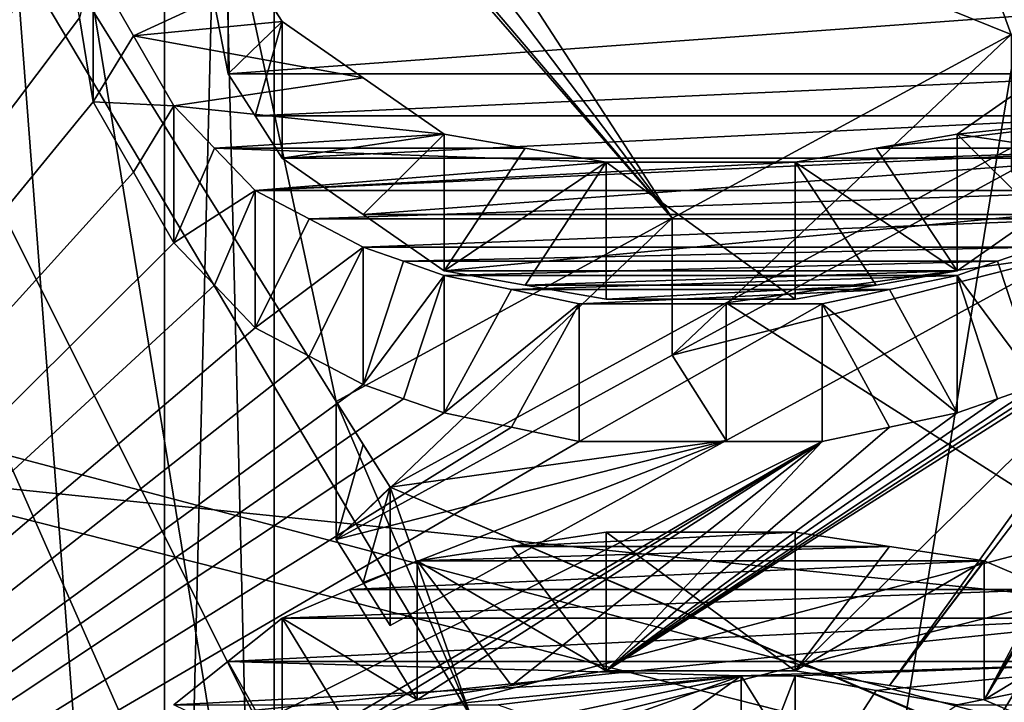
# Model space of a CAD drawing. Header units: millimetres. Extents: x -122 to 122, y -98 to 94.
# Tile 449 of 533: x 67.32 to 71.2, y 4.78 to 7.47. Entities that reach past the tile are written whole.
import ezdxf

# ---------------------------------------------------------------- set-up
doc = ezdxf.new("R2010")
doc.units = ezdxf.units.MM
doc.header["$LTSCALE"] = 26.699852
for name, color, linetype in [('1004', 7, 'CONTINUOUS'), ('1006', 7, 'CONTINUOUS'), ('1026', 7, 'CONTINUOUS'), ('1029', 7, 'CONTINUOUS'), ('1044', 7, 'CONTINUOUS'), ('1045', 7, 'CONTINUOUS'), ('1133', 7, 'CONTINUOUS'), ('1150', 7, 'CONTINUOUS'), ('1458', 7, 'CONTINUOUS'), ('1654', 7, 'CONTINUOUS'), ('1655', 7, 'CONTINUOUS'), ('1657', 7, 'CONTINUOUS'), ('1736', 7, 'CONTINUOUS'), ('1737', 7, 'CONTINUOUS'), ('4178', 7, 'CONTINUOUS'), ('4195', 7, 'CONTINUOUS'), ('4409', 7, 'CONTINUOUS'), ('4417', 7, 'CONTINUOUS'), ('4418', 7, 'CONTINUOUS'), ('4419', 7, 'CONTINUOUS'), ('4420', 7, 'CONTINUOUS'), ('4421', 7, 'CONTINUOUS'), ('4422', 7, 'CONTINUOUS'), ('4440', 7, 'CONTINUOUS'), ('4441', 7, 'CONTINUOUS'), ('4442', 7, 'CONTINUOUS'), ('4711', 7, 'CONTINUOUS'), ('4712', 7, 'CONTINUOUS'), ('4713', 7, 'CONTINUOUS'), ('4714', 7, 'CONTINUOUS'), ('4715', 7, 'CONTINUOUS'), ('4716', 7, 'CONTINUOUS'), ('4731', 7, 'CONTINUOUS'), ('4746', 7, 'CONTINUOUS'), ('4747', 7, 'CONTINUOUS'), ('4748', 7, 'CONTINUOUS'), ('4749', 7, 'CONTINUOUS'), ('4750', 7, 'CONTINUOUS'), ('4766', 7, 'CONTINUOUS'), ('4767', 7, 'CONTINUOUS'), ('4768', 7, 'CONTINUOUS'), ('4769', 7, 'CONTINUOUS'), ('4781', 7, 'CONTINUOUS'), ('4782', 7, 'CONTINUOUS'), ('4791', 7, 'CONTINUOUS'), ('4792', 7, 'CONTINUOUS'), ('4793', 7, 'CONTINUOUS'), ('4794', 7, 'CONTINUOUS'), ('5236', 7, 'CONTINUOUS'), ('5239', 7, 'CONTINUOUS'), ('967', 7, 'CONTINUOUS'), ('969', 7, 'CONTINUOUS')]:
    doc.layers.add(name, color=color, linetype=linetype)

msp = doc.modelspace()

# ---------------------------------------------------------------- linework, layer by layer
at = {"layer": '1004', "color": 250, "linetype": 'Continuous', "true_color": 0x323232}
for points in [[(78.9793, 17.625, -30.5274), (78.9793, 0, -35.25), (68.3207, 17.625, -30.5274), (78.9793, 17.625, -30.5274)], [(68.3207, 17.625, -30.5274), (78.9793, 0, -35.25), (68.3207, 0, -35.25), (68.3207, 17.625, -30.5274)]]:
    msp.add_3dface(points, dxfattribs=at)
at = {"layer": '1006', "color": 250, "linetype": 'Continuous', "true_color": 0x323232}
for points in [[(78.9793, 0, 35.25), (78.9793, 17.625, 30.5274), (68.3207, 0, 35.25), (78.9793, 0, 35.25)], [(68.3207, 0, 35.25), (78.9793, 17.625, 30.5274), (68.3207, 17.625, 30.5274), (68.3207, 0, 35.25)]]:
    msp.add_3dface(points, dxfattribs=at)
at = {"layer": '1026', "color": 250, "linetype": 'Continuous', "true_color": 0x323232}
for points in [[(66.4443, 19, 32.909), (66.4443, 0, 38), (67.8877, 17.75, 30.7439), (66.4443, 19, 32.909)], [(67.8877, 17.75, 30.7439), (66.4443, 0, 38), (67.8877, 0, 35.5), (67.8877, 17.75, 30.7439)]]:
    msp.add_3dface(points, dxfattribs=at)
at = {"layer": '1029', "color": 250, "linetype": 'Continuous', "true_color": 0x323232}
for points in [[(66.4443, 0, -38), (66.4443, 19, -32.909), (67.8877, 0, -35.5), (66.4443, 0, -38)], [(67.8877, 0, -35.5), (66.4443, 19, -32.909), (67.8877, 17.75, -30.7439), (67.8877, 0, -35.5)]]:
    msp.add_3dface(points, dxfattribs=at)
at = {"layer": '1044', "color": 250, "linetype": 'Continuous', "true_color": 0x323232}
for points in [[(68.3207, 17.625, -30.5274), (68.3207, 0, -35.25), (67.8877, 17.75, -30.7439), (68.3207, 17.625, -30.5274)], [(68.3207, 0, -35.25), (67.8877, 0, -35.5), (67.8877, 17.75, -30.7439), (68.3207, 0, -35.25)]]:
    msp.add_3dface(points, dxfattribs=at)
at = {"layer": '1045', "color": 250, "linetype": 'Continuous', "true_color": 0x323232}
for points in [[(68.3207, 17.625, 30.5274), (67.8877, 17.75, 30.7439), (67.8877, 0, 35.5), (68.3207, 17.625, 30.5274)], [(68.3207, 0, 35.25), (68.3207, 17.625, 30.5274), (67.8877, 0, 35.5), (68.3207, 0, 35.25)]]:
    msp.add_3dface(points, dxfattribs=at)
at = {"layer": '1133', "color": 250, "linetype": 'Continuous', "true_color": 0x323232}
for points in [[(103.1595, 4.0619, -42.0543), (103.1595, 21.125, -36.5896), (36.8405, 4.0619, -42.0543), (103.1595, 4.0619, -42.0543)], [(36.8405, 4.0619, -42.0543), (103.1595, 21.125, -36.5896), (36.8405, 21.125, -36.5896), (36.8405, 4.0619, -42.0543)]]:
    msp.add_3dface(points, dxfattribs=at)
at = {"layer": '1150', "color": 250, "linetype": 'Continuous', "true_color": 0x323232}
for points in [[(63.7701, 2.4568, -48.1874), (63.7701, 13.6709, -46.2728), (67.5, 3.3488, -48.1336), (63.7701, 2.4568, -48.1874)], [(63.7701, 13.6709, -46.2728), (67.9255, 8.9469, -47.4132), (68.5638, 5.9685, -47.8794), (63.7701, 13.6709, -46.2728)], [(63.7701, 13.6709, -46.2728), (68.5638, 5.9685, -47.8794), (69.0957, 4.7254, -48.018), (63.7701, 13.6709, -46.2728)], [(67.5, 3.3488, -48.1336), (63.7701, 13.6709, -46.2728), (67.5, 3.6944, -48.1084), (67.5, 3.3488, -48.1336)], [(67.5, 3.6944, -48.1084), (63.7701, 13.6709, -46.2728), (67.5, 4.0399, -48.0806), (67.5, 3.6944, -48.1084)], [(67.5, 4.0399, -48.0806), (63.7701, 13.6709, -46.2728), (67.8714, 4.3824, -48.0506), (67.5, 4.0399, -48.0806)], [(67.8714, 4.3824, -48.0506), (63.7701, 13.6709, -46.2728), (68.2447, 4.7254, -48.018), (67.8714, 4.3824, -48.0506)], [(68.2447, 4.7254, -48.018), (63.7701, 13.6709, -46.2728), (69.0957, 4.7254, -48.018), (68.2447, 4.7254, -48.018)], [(67.9255, 8.9469, -47.4132), (68.2447, 8.6209, -47.4736), (69.888, 6.6918, -47.7837), (67.9255, 8.9469, -47.4132)], [(68.5638, 5.9685, -47.8794), (67.9255, 8.9469, -47.4132), (69.888, 6.6918, -47.7837), (68.5638, 5.9685, -47.8794)], [(68.2447, 8.6209, -47.4736), (68.5108, 8.512, -47.4933), (69.888, 6.6918, -47.7837), (68.2447, 8.6209, -47.4736)], [(68.7766, 8.4029, -47.5127), (69.888, 6.6918, -47.7837), (68.5108, 8.512, -47.4933), (68.7766, 8.4029, -47.5127)], [(68.7766, 8.4029, -47.5127), (70.9043, 8.2937, -47.5318), (71.2234, 7.4152, -47.6768), (68.7766, 8.4029, -47.5127)], [(69.888, 6.6918, -47.7837), (68.7766, 8.4029, -47.5127), (71.2234, 7.4152, -47.6768), (69.888, 6.6918, -47.7837)], [(71.2234, 8.2937, -47.5318), (76.2299, 2.4567, -48.1874), (70.9043, 8.2937, -47.5318), (71.2234, 8.2937, -47.5318)], [(70.9043, 8.2937, -47.5318), (76.2299, 2.4567, -48.1874), (71.2234, 7.4152, -47.6768), (70.9043, 8.2937, -47.5318)], [(71.4362, 7.0834, -47.7272), (76.2299, 2.4567, -48.1874), (70.1006, 6.3572, -47.8294), (71.4362, 7.0834, -47.7272)], [(70.1006, 6.3572, -47.8294), (76.2299, 2.4567, -48.1874), (68.7766, 5.6312, -47.9203), (70.1006, 6.3572, -47.8294)], [(68.7766, 5.6312, -47.9203), (68.5638, 5.9685, -47.8794), (68.6703, 5.7999, -47.9001), (68.7766, 5.6312, -47.9203)], [(68.5638, 5.9685, -47.8794), (68.7766, 5.6312, -47.9203), (69.0957, 4.7254, -48.018), (68.5638, 5.9685, -47.8794)], [(68.7766, 5.6312, -47.9203), (76.2299, 2.4567, -48.1874), (72.5, 4.0399, -48.0806), (68.7766, 5.6312, -47.9203)], [(69.0957, 4.7254, -48.018), (68.7766, 5.6312, -47.9203), (72.5, 4.0399, -48.0806), (69.0957, 4.7254, -48.018)]]:
    msp.add_3dface(points, dxfattribs=at)
at = {"layer": '1458', "color": 250, "linetype": 'Continuous', "true_color": 0x323232}
for points in [[(69.8877, 6.1513, -46.8479), (71.2234, 6.8782, -46.7467), (71.4362, 6.5449, -46.7945), (69.8877, 6.1513, -46.8479)], [(69.8877, 6.1513, -46.8479), (71.4362, 6.5449, -46.7945), (70.1003, 5.8151, -46.8908), (69.8877, 6.1513, -46.8479)], [(68.5638, 5.4247, -46.9376), (69.8877, 6.1513, -46.8479), (70.1003, 5.8151, -46.8908), (68.5638, 5.4247, -46.9376)], [(68.6703, 5.2552, -46.9568), (68.5638, 5.4247, -46.9376), (70.1003, 5.8151, -46.8908), (68.6703, 5.2552, -46.9568)], [(68.7766, 5.0858, -46.9755), (68.6703, 5.2552, -46.9568), (70.1003, 5.8151, -46.8908), (68.7766, 5.0858, -46.9755)]]:
    msp.add_3dface(points, dxfattribs=at)
at = {"layer": '1654', "color": 250, "linetype": 'Continuous', "true_color": 0x323232}
for points in [[(68.6703, 5.7999, -47.9001), (68.5638, 5.9685, -47.8794), (68.5638, 5.4247, -46.9376), (68.6703, 5.7999, -47.9001)], [(68.7766, 5.6312, -47.9203), (68.6703, 5.7999, -47.9001), (68.5638, 5.4247, -46.9376), (68.7766, 5.6312, -47.9203)], [(68.6703, 5.2552, -46.9568), (68.7766, 5.6312, -47.9203), (68.5638, 5.4247, -46.9376), (68.6703, 5.2552, -46.9568)], [(68.7766, 5.0858, -46.9755), (68.7766, 5.6312, -47.9203), (68.6703, 5.2552, -46.9568), (68.7766, 5.0858, -46.9755)]]:
    msp.add_3dface(points, dxfattribs=at)
at = {"layer": '1655', "color": 250, "linetype": 'Continuous', "true_color": 0x323232}
for points in [[(69.888, 6.6918, -47.7837), (71.2234, 7.4152, -47.6768), (69.8877, 6.1513, -46.8479), (69.888, 6.6918, -47.7837)], [(69.8877, 6.1513, -46.8479), (71.2234, 7.4152, -47.6768), (71.2234, 6.8782, -46.7467), (69.8877, 6.1513, -46.8479)], [(68.5638, 5.9685, -47.8794), (69.888, 6.6918, -47.7837), (68.5638, 5.4247, -46.9376), (68.5638, 5.9685, -47.8794)], [(68.5638, 5.4247, -46.9376), (69.888, 6.6918, -47.7837), (69.8877, 6.1513, -46.8479), (68.5638, 5.4247, -46.9376)]]:
    msp.add_3dface(points, dxfattribs=at)
at = {"layer": '1657', "color": 250, "linetype": 'Continuous', "true_color": 0x323232}
for points in [[(71.4362, 7.0834, -47.7272), (70.1006, 6.3572, -47.8294), (71.4362, 6.5449, -46.7945), (71.4362, 7.0834, -47.7272)], [(71.4362, 6.5449, -46.7945), (70.1006, 6.3572, -47.8294), (70.1003, 5.8151, -46.8908), (71.4362, 6.5449, -46.7945)], [(70.1006, 6.3572, -47.8294), (68.7766, 5.6312, -47.9203), (70.1003, 5.8151, -46.8908), (70.1006, 6.3572, -47.8294)], [(68.7766, 5.6312, -47.9203), (68.7766, 5.0858, -46.9755), (70.1003, 5.8151, -46.8908), (68.7766, 5.6312, -47.9203)]]:
    msp.add_3dface(points, dxfattribs=at)
at = {"layer": '1736', "color": 250, "linetype": 'Continuous', "true_color": 0x323232}
for points in [[(31.5, 14.6011, -44.9374), (108.5, -4.939, -46.9912), (31.5, -4.939, -46.9912), (31.5, 14.6011, -44.9374)], [(108.5, 14.6011, -44.9374), (108.5, -4.939, -46.9912), (31.5, 14.6011, -44.9374), (108.5, 14.6011, -44.9374)]]:
    msp.add_3dface(points, dxfattribs=at)
at = {"layer": '1737', "color": 250, "linetype": 'Continuous', "true_color": 0x323232}
for points in [[(108.5, 15.2191, -46.8395), (108.5, -5.148, -48.9802), (31.5, 15.2191, -46.8395), (108.5, 15.2191, -46.8395)], [(31.5, 15.2191, -46.8395), (108.5, -5.148, -48.9802), (31.5, -5.148, -48.9802), (31.5, 15.2191, -46.8395)]]:
    msp.add_3dface(points, dxfattribs=at)
at = {"layer": '4178', "color": 250, "linetype": 'Continuous', "true_color": 0x323232}
for points in [[(103.1595, 21.125, 36.5896), (103.1595, 4.0619, 42.0543), (36.8405, 21.125, 36.5896), (103.1595, 21.125, 36.5896)], [(36.8405, 21.125, 36.5896), (103.1595, 4.0619, 42.0543), (36.8405, 4.0619, 42.0543), (36.8405, 21.125, 36.5896)]]:
    msp.add_3dface(points, dxfattribs=at)
at = {"layer": '4195', "color": 250, "linetype": 'Continuous', "true_color": 0x323232}
for points in [[(63.7701, 13.6709, 46.2728), (63.7701, 2.4568, 48.1874), (67.9255, 9.012, 47.4009), (63.7701, 13.6709, 46.2728)], [(71.3832, 4.6798, 48.0225), (76.2299, 13.6709, 46.2728), (71.117, 4.7937, 48.0113), (71.3832, 4.6798, 48.0225)], [(71.117, 4.7937, 48.0113), (76.2299, 13.6709, 46.2728), (72.0745, 6.5946, 47.7972), (71.117, 4.7937, 48.0113)], [(67.9255, 9.012, 47.4009), (63.7701, 2.4568, 48.1874), (67.7657, 8.7403, 47.4518), (67.9255, 9.012, 47.4009)], [(67.7657, 8.7403, 47.4518), (63.7701, 2.4568, 48.1874), (67.6064, 8.4684, 47.501), (67.7657, 8.7403, 47.4518)], [(67.6064, 8.4684, 47.501), (63.7701, 2.4568, 48.1874), (67.5531, 8.1402, 47.5584), (67.6064, 8.4684, 47.501)], [(67.5531, 8.1402, 47.5584), (63.7701, 2.4568, 48.1874), (67.5, 7.8116, 47.6135), (67.5531, 8.1402, 47.5584)], [(67.5, 7.8116, 47.6135), (63.7701, 2.4568, 48.1874), (67.5533, 7.4809, 47.6665), (67.5, 7.8116, 47.6135)], [(68.0852, 7.5362, 47.6578), (68.1383, 7.2605, 47.7006), (71.9148, 7.5362, 47.6578), (68.0852, 7.5362, 47.6578)], [(71.9148, 7.5362, 47.6578), (68.1383, 7.2605, 47.7006), (71.8617, 7.2605, 47.7006), (71.9148, 7.5362, 47.6578)], [(67.5533, 7.4809, 47.6665), (63.7701, 2.4568, 48.1874), (67.6064, 7.1499, 47.7173), (67.5533, 7.4809, 47.6665)], [(68.1383, 7.2605, 47.7006), (68.2448, 7.0944, 47.7256), (71.8617, 7.2605, 47.7006), (68.1383, 7.2605, 47.7006)], [(71.8617, 7.2605, 47.7006), (68.2448, 7.0944, 47.7256), (71.7552, 7.0944, 47.7256), (71.8617, 7.2605, 47.7006)], [(67.6064, 7.1499, 47.7173), (63.7701, 2.4568, 48.1874), (67.7662, 6.8723, 47.7581), (67.6064, 7.1499, 47.7173)], [(68.2448, 7.0944, 47.7256), (68.3511, 6.9282, 47.75), (71.7552, 7.0944, 47.7256), (68.2448, 7.0944, 47.7256)], [(71.7552, 7.0944, 47.7256), (68.3511, 6.9282, 47.75), (71.6489, 6.9282, 47.75), (71.7552, 7.0944, 47.7256)], [(68.3511, 6.9282, 47.75), (68.6706, 6.7057, 47.7818), (71.6489, 6.9282, 47.75), (68.3511, 6.9282, 47.75)], [(71.6489, 6.9282, 47.75), (68.6706, 6.7057, 47.7818), (71.3294, 6.7057, 47.7818), (71.6489, 6.9282, 47.75)], [(67.7662, 6.8723, 47.7581), (63.7701, 2.4568, 48.1874), (67.9255, 6.5946, 47.7972), (67.7662, 6.8723, 47.7581)], [(68.6706, 6.7057, 47.7818), (68.9894, 6.4831, 47.8125), (71.3294, 6.7057, 47.7818), (68.6706, 6.7057, 47.7818)], [(68.9894, 6.4831, 47.8125), (71.0106, 6.4831, 47.8125), (71.3294, 6.7057, 47.7818), (68.9894, 6.4831, 47.8125)], [(67.9255, 6.5946, 47.7972), (63.7701, 2.4568, 48.1874), (68.0853, 6.4272, 47.82), (67.9255, 6.5946, 47.7972)], [(70.7448, 4.8505, 48.0056), (71.117, 4.7937, 48.0113), (72.0745, 6.5946, 47.7972), (70.7448, 4.8505, 48.0056)], [(71.7553, 6.2598, 47.8422), (70.7448, 4.8505, 48.0056), (72.0745, 6.5946, 47.7972), (71.7553, 6.2598, 47.8422)], [(69.3086, 6.4273, 47.82), (71.0106, 6.4831, 47.8125), (68.9894, 6.4831, 47.8125), (69.3086, 6.4273, 47.82)], [(70.6914, 6.4273, 47.82), (71.0106, 6.4831, 47.8125), (69.3086, 6.4273, 47.82), (70.6914, 6.4273, 47.82)], [(68.0853, 6.4272, 47.82), (63.7701, 2.4568, 48.1874), (68.2447, 6.2598, 47.8422), (68.0853, 6.4272, 47.82)], [(69.6277, 6.3715, 47.8275), (70.6914, 6.4273, 47.82), (69.3086, 6.4273, 47.82), (69.6277, 6.3715, 47.8275)], [(70.3723, 6.3715, 47.8275), (70.6914, 6.4273, 47.82), (69.6277, 6.3715, 47.8275), (70.3723, 6.3715, 47.8275)], [(68.2447, 6.2598, 47.8422), (63.7701, 2.4568, 48.1874), (68.4576, 6.1478, 47.8567), (68.2447, 6.2598, 47.8422)], [(69.6277, 4.9074, 47.9998), (70.3723, 4.9074, 47.9998), (71.7553, 6.2598, 47.8422), (69.6277, 4.9074, 47.9998)], [(71.7553, 6.2598, 47.8422), (71.5424, 6.1478, 47.8567), (69.6277, 4.9074, 47.9998), (71.7553, 6.2598, 47.8422)], [(70.3723, 4.9074, 47.9998), (70.7448, 4.8505, 48.0056), (71.7553, 6.2598, 47.8422), (70.3723, 4.9074, 47.9998)], [(68.4576, 6.1478, 47.8567), (63.7701, 2.4568, 48.1874), (68.6702, 6.0358, 47.871), (68.4576, 6.1478, 47.8567)], [(71.3298, 6.0358, 47.871), (69.6277, 4.9074, 47.9998), (71.5424, 6.1478, 47.8567), (71.3298, 6.0358, 47.871)], [(68.6702, 6.0358, 47.871), (63.7701, 2.4568, 48.1874), (68.8298, 5.9797, 47.878), (68.6702, 6.0358, 47.871)], [(71.1702, 5.9797, 47.878), (69.6277, 4.9074, 47.9998), (71.3298, 6.0358, 47.871), (71.1702, 5.9797, 47.878)], [(63.7701, 2.4568, 48.1874), (68.9894, 5.9236, 47.885), (68.8298, 5.9797, 47.878), (63.7701, 2.4568, 48.1874)], [(71.0106, 5.9236, 47.885), (69.6277, 4.9074, 47.9998), (71.1702, 5.9797, 47.878), (71.0106, 5.9236, 47.885)], [(68.9894, 5.9236, 47.885), (63.7701, 2.4568, 48.1874), (69.2554, 5.8674, 47.8919), (68.9894, 5.9236, 47.885)], [(71.0106, 5.9236, 47.885), (70.7446, 5.8674, 47.8919), (69.6277, 4.9074, 47.9998), (71.0106, 5.9236, 47.885)], [(69.2554, 5.8674, 47.8919), (63.7701, 2.4568, 48.1874), (69.5213, 5.8113, 47.8988), (69.2554, 5.8674, 47.8919)], [(70.4787, 5.8113, 47.8988), (69.6277, 4.9074, 47.9998), (70.7446, 5.8674, 47.8919), (70.4787, 5.8113, 47.8988)], [(63.7701, 2.4568, 48.1874), (68.3511, 4.566, 48.0335), (70.4787, 5.8113, 47.8988), (63.7701, 2.4568, 48.1874)], [(69.5213, 5.8113, 47.8988), (63.7701, 2.4568, 48.1874), (70.4787, 5.8113, 47.8988), (69.5213, 5.8113, 47.8988)], [(68.3511, 4.566, 48.0335), (68.6168, 4.6798, 48.0225), (70.4787, 5.8113, 47.8988), (68.3511, 4.566, 48.0335)], [(68.6168, 4.6798, 48.0225), (68.883, 4.7937, 48.0113), (70.4787, 5.8113, 47.8988), (68.6168, 4.6798, 48.0225)], [(68.883, 4.7937, 48.0113), (69.2552, 4.8505, 48.0056), (70.4787, 5.8113, 47.8988), (68.883, 4.7937, 48.0113)], [(69.2552, 4.8505, 48.0056), (69.6277, 4.9074, 47.9998), (70.4787, 5.8113, 47.8988), (69.2552, 4.8505, 48.0056)]]:
    msp.add_3dface(points, dxfattribs=at)
at = {"layer": '4409', "color": 250, "linetype": 'Continuous', "true_color": 0x323232}
for points in [[(67.6064, 7.6864, 48.6465), (67.7662, 7.41, 48.6894), (68.2448, 7.6311, 48.6552), (67.6064, 7.6864, 48.6465)], [(68.2448, 7.6311, 48.6552), (67.7662, 7.41, 48.6894), (68.3511, 7.4656, 48.6809), (68.2448, 7.6311, 48.6552)], [(68.3511, 7.4656, 48.6809), (67.7662, 7.41, 48.6894), (68.6706, 7.2441, 48.7143), (68.3511, 7.4656, 48.6809)], [(67.7662, 7.41, 48.6894), (67.9255, 7.1335, 48.7306), (68.6706, 7.2441, 48.7143), (67.7662, 7.41, 48.6894)], [(68.6706, 7.2441, 48.7143), (67.9255, 7.1335, 48.7306), (68.9894, 7.0226, 48.7468), (68.6706, 7.2441, 48.7143)], [(71.0106, 7.0226, 48.7468), (72.0745, 7.1335, 48.7306), (71.3294, 7.2441, 48.7143), (71.0106, 7.0226, 48.7468)], [(67.9255, 7.1335, 48.7306), (68.0853, 6.9668, 48.7548), (68.9894, 7.0226, 48.7468), (67.9255, 7.1335, 48.7306)], [(71.9147, 6.9668, 48.7548), (72.0745, 7.1335, 48.7306), (70.6914, 6.967, 48.7547), (71.9147, 6.9668, 48.7548)], [(70.6914, 6.967, 48.7547), (72.0745, 7.1335, 48.7306), (71.0106, 7.0226, 48.7468), (70.6914, 6.967, 48.7547)], [(68.9894, 7.0226, 48.7468), (68.0853, 6.9668, 48.7548), (69.3086, 6.967, 48.7547), (68.9894, 7.0226, 48.7468)], [(68.0853, 6.9668, 48.7548), (69.6277, 6.9114, 48.7626), (69.3086, 6.967, 48.7547), (68.0853, 6.9668, 48.7548)], [(68.0853, 6.9668, 48.7548), (68.2447, 6.8002, 48.7783), (69.6277, 6.9114, 48.7626), (68.0853, 6.9668, 48.7548)], [(71.9147, 6.9668, 48.7548), (68.2447, 6.8002, 48.7783), (71.7553, 6.8002, 48.7783), (71.9147, 6.9668, 48.7548)], [(68.2447, 6.8002, 48.7783), (71.9147, 6.9668, 48.7548), (70.3723, 6.9114, 48.7626), (68.2447, 6.8002, 48.7783)], [(70.3723, 6.9114, 48.7626), (71.9147, 6.9668, 48.7548), (70.6914, 6.967, 48.7547), (70.3723, 6.9114, 48.7626)], [(69.6277, 6.9114, 48.7626), (68.2447, 6.8002, 48.7783), (70.3723, 6.9114, 48.7626), (69.6277, 6.9114, 48.7626)], [(68.2447, 6.8002, 48.7783), (68.4576, 6.6887, 48.7937), (71.7553, 6.8002, 48.7783), (68.2447, 6.8002, 48.7783)], [(71.7553, 6.8002, 48.7783), (68.4576, 6.6887, 48.7937), (71.5424, 6.6887, 48.7937), (71.7553, 6.8002, 48.7783)], [(68.4576, 6.6887, 48.7937), (68.6702, 6.5773, 48.8088), (71.5424, 6.6887, 48.7937), (68.4576, 6.6887, 48.7937)], [(71.5424, 6.6887, 48.7937), (68.6702, 6.5773, 48.8088), (71.3298, 6.5773, 48.8088), (71.5424, 6.6887, 48.7937)], [(68.6702, 6.5773, 48.8088), (68.8298, 6.5214, 48.8163), (71.3298, 6.5773, 48.8088), (68.6702, 6.5773, 48.8088)], [(71.3298, 6.5773, 48.8088), (68.8298, 6.5214, 48.8163), (71.1702, 6.5214, 48.8163), (71.3298, 6.5773, 48.8088)], [(68.8298, 6.5214, 48.8163), (68.9894, 6.4656, 48.8237), (71.1702, 6.5214, 48.8163), (68.8298, 6.5214, 48.8163)], [(71.1702, 6.5214, 48.8163), (68.9894, 6.4656, 48.8237), (71.0106, 6.4656, 48.8237), (71.1702, 6.5214, 48.8163)], [(68.9894, 6.4656, 48.8237), (69.2554, 6.4097, 48.8311), (71.0106, 6.4656, 48.8237), (68.9894, 6.4656, 48.8237)], [(71.0106, 6.4656, 48.8237), (69.2554, 6.4097, 48.8311), (70.7446, 6.4097, 48.8311), (71.0106, 6.4656, 48.8237)], [(69.2554, 6.4097, 48.8311), (69.5213, 6.3538, 48.8384), (70.7446, 6.4097, 48.8311), (69.2554, 6.4097, 48.8311)], [(70.7446, 6.4097, 48.8311), (69.5213, 6.3538, 48.8384), (70.4787, 6.3538, 48.8384), (70.7446, 6.4097, 48.8311)], [(69.6277, 5.4543, 48.947), (69.2552, 5.3977, 48.9533), (70.3723, 5.4543, 48.947), (69.6277, 5.4543, 48.947)], [(70.3723, 5.4543, 48.947), (69.2552, 5.3977, 48.9533), (70.7448, 5.3977, 48.9533), (70.3723, 5.4543, 48.947)], [(69.2552, 5.3977, 48.9533), (68.883, 5.3412, 48.9595), (70.7448, 5.3977, 48.9533), (69.2552, 5.3977, 48.9533)], [(70.7448, 5.3977, 48.9533), (68.883, 5.3412, 48.9595), (71.117, 5.3412, 48.9595), (70.7448, 5.3977, 48.9533)], [(68.883, 5.3412, 48.9595), (68.6168, 5.2279, 48.9717), (71.117, 5.3412, 48.9595), (68.883, 5.3412, 48.9595)], [(71.117, 5.3412, 48.9595), (68.6168, 5.2279, 48.9717), (71.3832, 5.2279, 48.9717), (71.117, 5.3412, 48.9595)], [(68.6168, 5.2279, 48.9717), (68.3511, 5.1146, 48.9837), (71.3832, 5.2279, 48.9717), (68.6168, 5.2279, 48.9717)], [(71.3832, 5.2279, 48.9717), (68.3511, 5.1146, 48.9837), (71.6489, 5.1146, 48.9837), (71.3832, 5.2279, 48.9717)], [(68.3511, 5.1146, 48.9837), (68.1381, 4.9441, 49.0012), (71.6489, 5.1146, 48.9837), (68.3511, 5.1146, 48.9837)], [(71.6489, 5.1146, 48.9837), (68.1381, 4.9441, 49.0012), (71.8619, 4.9441, 49.0012), (71.6489, 5.1146, 48.9837)], [(67.9255, 4.7736, 49.0181), (70.1596, 4.8874, 49.0069), (68.1381, 4.9441, 49.0012), (67.9255, 4.7736, 49.0181)], [(68.1381, 4.9441, 49.0012), (70.1596, 4.8874, 49.0069), (71.8619, 4.9441, 49.0012), (68.1381, 4.9441, 49.0012)], [(70.1596, 4.8874, 49.0069), (70.3723, 4.8874, 49.0069), (71.8619, 4.9441, 49.0012), (70.1596, 4.8874, 49.0069)], [(70.3723, 4.8874, 49.0069), (70.6916, 4.8305, 49.0125), (71.8619, 4.9441, 49.0012), (70.3723, 4.8874, 49.0069)], [(70.6916, 4.8305, 49.0125), (71.0106, 4.7736, 49.0181), (71.8619, 4.9441, 49.0012), (70.6916, 4.8305, 49.0125)], [(71.8619, 4.9441, 49.0012), (71.0106, 4.7736, 49.0181), (72.0745, 4.7736, 49.0181), (71.8619, 4.9441, 49.0012)], [(70.1596, 4.8874, 49.0069), (67.9255, 4.7736, 49.0181), (68.9894, 4.7736, 49.0181), (70.1596, 4.8874, 49.0069)], [(69.2021, 4.7736, 49.0181), (70.1596, 4.8874, 49.0069), (68.9894, 4.7736, 49.0181), (69.2021, 4.7736, 49.0181)], [(70.1596, 4.8874, 49.0069), (69.2021, 4.7736, 49.0181), (69.3618, 4.7166, 49.0236), (70.1596, 4.8874, 49.0069)], [(69.5213, 4.6596, 49.0291), (70.1596, 4.8874, 49.0069), (69.3618, 4.7166, 49.0236), (69.5213, 4.6596, 49.0291)], [(69.681, 4.5455, 49.0398), (70.1596, 4.8874, 49.0069), (69.5213, 4.6596, 49.0291), (69.681, 4.5455, 49.0398)], [(70.3728, 4.5448, 49.0399), (70.1596, 4.8874, 49.0069), (69.681, 4.5455, 49.0398), (70.3728, 4.5448, 49.0399)]]:
    msp.add_3dface(points, dxfattribs=at)
at = {"layer": '4417', "color": 250, "linetype": 'Continuous', "true_color": 0x323232}
for points in [[(68.9894, 5.9236, 47.885), (69.2554, 6.4097, 48.8311), (68.9894, 6.4656, 48.8237), (68.9894, 5.9236, 47.885)], [(68.9894, 5.9236, 47.885), (69.5213, 6.3538, 48.8384), (69.2554, 6.4097, 48.8311), (68.9894, 5.9236, 47.885)], [(68.9894, 5.9236, 47.885), (69.2554, 5.8674, 47.8919), (69.5213, 6.3538, 48.8384), (68.9894, 5.9236, 47.885)], [(69.2554, 5.8674, 47.8919), (69.5213, 5.8113, 47.8988), (69.5213, 6.3538, 48.8384), (69.2554, 5.8674, 47.8919)]]:
    msp.add_3dface(points, dxfattribs=at)
at = {"layer": '4418', "color": 250, "linetype": 'Continuous', "true_color": 0x323232}
for points in [[(68.6702, 6.0358, 47.871), (68.8298, 6.5214, 48.8163), (68.6702, 6.5773, 48.8088), (68.6702, 6.0358, 47.871)], [(68.6702, 6.0358, 47.871), (68.9894, 6.4656, 48.8237), (68.8298, 6.5214, 48.8163), (68.6702, 6.0358, 47.871)], [(68.6702, 6.0358, 47.871), (68.8298, 5.9797, 47.878), (68.9894, 6.4656, 48.8237), (68.6702, 6.0358, 47.871)], [(68.8298, 5.9797, 47.878), (68.9894, 5.9236, 47.885), (68.9894, 6.4656, 48.8237), (68.8298, 5.9797, 47.878)]]:
    msp.add_3dface(points, dxfattribs=at)
at = {"layer": '4419', "color": 250, "linetype": 'Continuous', "true_color": 0x323232}
for points in [[(68.2447, 6.2598, 47.8422), (68.4576, 6.6887, 48.7937), (68.2447, 6.8002, 48.7783), (68.2447, 6.2598, 47.8422)], [(68.2447, 6.2598, 47.8422), (68.6702, 6.5773, 48.8088), (68.4576, 6.6887, 48.7937), (68.2447, 6.2598, 47.8422)], [(68.2447, 6.2598, 47.8422), (68.4576, 6.1478, 47.8567), (68.6702, 6.5773, 48.8088), (68.2447, 6.2598, 47.8422)], [(68.4576, 6.1478, 47.8567), (68.6702, 6.0358, 47.871), (68.6702, 6.5773, 48.8088), (68.4576, 6.1478, 47.8567)]]:
    msp.add_3dface(points, dxfattribs=at)
at = {"layer": '4420', "color": 250, "linetype": 'Continuous', "true_color": 0x323232}
for points in [[(67.9255, 6.5946, 47.7972), (68.0853, 6.9668, 48.7548), (67.9255, 7.1335, 48.7306), (67.9255, 6.5946, 47.7972)], [(67.9255, 6.5946, 47.7972), (68.2447, 6.8002, 48.7783), (68.0853, 6.9668, 48.7548), (67.9255, 6.5946, 47.7972)], [(67.9255, 6.5946, 47.7972), (68.0853, 6.4272, 47.82), (68.2447, 6.8002, 48.7783), (67.9255, 6.5946, 47.7972)], [(68.0853, 6.4272, 47.82), (68.2447, 6.2598, 47.8422), (68.2447, 6.8002, 48.7783), (68.0853, 6.4272, 47.82)]]:
    msp.add_3dface(points, dxfattribs=at)
at = {"layer": '4421', "color": 250, "linetype": 'Continuous', "true_color": 0x323232}
for points in [[(67.6064, 7.1499, 47.7173), (67.7662, 7.41, 48.6894), (67.6064, 7.6864, 48.6465), (67.6064, 7.1499, 47.7173)], [(67.6064, 7.1499, 47.7173), (67.9255, 7.1335, 48.7306), (67.7662, 7.41, 48.6894), (67.6064, 7.1499, 47.7173)], [(67.6064, 7.1499, 47.7173), (67.7662, 6.8723, 47.7581), (67.9255, 7.1335, 48.7306), (67.6064, 7.1499, 47.7173)], [(67.7662, 6.8723, 47.7581), (67.9255, 6.5946, 47.7972), (67.9255, 7.1335, 48.7306), (67.7662, 6.8723, 47.7581)]]:
    msp.add_3dface(points, dxfattribs=at)
at = {"layer": '4422', "color": 250, "linetype": 'Continuous', "true_color": 0x323232}
msp.add_3dface([(67.5533, 7.4809, 47.6665), (67.6064, 7.1499, 47.7173), (67.6064, 7.6864, 48.6465), (67.5533, 7.4809, 47.6665)], dxfattribs=at)
at = {"layer": '4440', "color": 250, "linetype": 'Continuous', "true_color": 0x323232}
for points in [[(71.3298, 6.5773, 48.8088), (71.1702, 6.5214, 48.8163), (71.3298, 6.0358, 47.871), (71.3298, 6.5773, 48.8088)], [(71.0106, 6.4656, 48.8237), (71.3298, 6.0358, 47.871), (71.1702, 6.5214, 48.8163), (71.0106, 6.4656, 48.8237)], [(71.0106, 5.9236, 47.885), (71.1702, 5.9797, 47.878), (71.0106, 6.4656, 48.8237), (71.0106, 5.9236, 47.885)], [(71.1702, 5.9797, 47.878), (71.3298, 6.0358, 47.871), (71.0106, 6.4656, 48.8237), (71.1702, 5.9797, 47.878)]]:
    msp.add_3dface(points, dxfattribs=at)
at = {"layer": '4441', "color": 250, "linetype": 'Continuous', "true_color": 0x323232}
for points in [[(71.0106, 6.4656, 48.8237), (70.7446, 6.4097, 48.8311), (71.0106, 5.9236, 47.885), (71.0106, 6.4656, 48.8237)], [(70.4787, 6.3538, 48.8384), (71.0106, 5.9236, 47.885), (70.7446, 6.4097, 48.8311), (70.4787, 6.3538, 48.8384)], [(70.4787, 5.8113, 47.8988), (70.7446, 5.8674, 47.8919), (70.4787, 6.3538, 48.8384), (70.4787, 5.8113, 47.8988)], [(70.7446, 5.8674, 47.8919), (71.0106, 5.9236, 47.885), (70.4787, 6.3538, 48.8384), (70.7446, 5.8674, 47.8919)]]:
    msp.add_3dface(points, dxfattribs=at)
at = {"layer": '4442', "color": 250, "linetype": 'Continuous', "true_color": 0x323232}
for points in [[(69.5213, 5.8113, 47.8988), (70.4787, 5.8113, 47.8988), (70.4787, 6.3538, 48.8384), (69.5213, 5.8113, 47.8988)], [(69.5213, 6.3538, 48.8384), (69.5213, 5.8113, 47.8988), (70.4787, 6.3538, 48.8384), (69.5213, 6.3538, 48.8384)]]:
    msp.add_3dface(points, dxfattribs=at)
at = {"layer": '4711', "color": 250, "linetype": 'Continuous', "true_color": 0x323232}
for points in [[(71.117, 5.3412, 48.9595), (71.3832, 5.2279, 48.9717), (71.117, 4.7937, 48.0113), (71.117, 5.3412, 48.9595)], [(71.6489, 5.1146, 48.9837), (71.117, 4.7937, 48.0113), (71.3832, 5.2279, 48.9717), (71.6489, 5.1146, 48.9837)], [(71.3832, 4.6798, 48.0225), (71.117, 4.7937, 48.0113), (71.6489, 5.1146, 48.9837), (71.3832, 4.6798, 48.0225)]]:
    msp.add_3dface(points, dxfattribs=at)
at = {"layer": '4712', "color": 250, "linetype": 'Continuous', "true_color": 0x323232}
for points in [[(70.3723, 5.4543, 48.947), (70.7448, 5.3977, 48.9533), (70.3723, 4.9074, 47.9998), (70.3723, 5.4543, 48.947)], [(71.117, 5.3412, 48.9595), (70.3723, 4.9074, 47.9998), (70.7448, 5.3977, 48.9533), (71.117, 5.3412, 48.9595)], [(70.7448, 4.8505, 48.0056), (70.3723, 4.9074, 47.9998), (71.117, 5.3412, 48.9595), (70.7448, 4.8505, 48.0056)], [(71.117, 4.7937, 48.0113), (70.7448, 4.8505, 48.0056), (71.117, 5.3412, 48.9595), (71.117, 4.7937, 48.0113)]]:
    msp.add_3dface(points, dxfattribs=at)
at = {"layer": '4713', "color": 250, "linetype": 'Continuous', "true_color": 0x323232}
for points in [[(70.3723, 4.9074, 47.9998), (69.6277, 4.9074, 47.9998), (69.6277, 5.4543, 48.947), (70.3723, 4.9074, 47.9998)], [(70.3723, 4.9074, 47.9998), (69.6277, 5.4543, 48.947), (70.3723, 5.4543, 48.947), (70.3723, 4.9074, 47.9998)]]:
    msp.add_3dface(points, dxfattribs=at)
at = {"layer": '4714', "color": 250, "linetype": 'Continuous', "true_color": 0x323232}
for points in [[(69.6277, 4.9074, 47.9998), (69.2552, 5.3977, 48.9533), (69.6277, 5.4543, 48.947), (69.6277, 4.9074, 47.9998)], [(69.6277, 4.9074, 47.9998), (68.883, 5.3412, 48.9595), (69.2552, 5.3977, 48.9533), (69.6277, 4.9074, 47.9998)], [(69.6277, 4.9074, 47.9998), (69.2552, 4.8505, 48.0056), (68.883, 5.3412, 48.9595), (69.6277, 4.9074, 47.9998)], [(69.2552, 4.8505, 48.0056), (68.883, 4.7937, 48.0113), (68.883, 5.3412, 48.9595), (69.2552, 4.8505, 48.0056)]]:
    msp.add_3dface(points, dxfattribs=at)
at = {"layer": '4715', "color": 250, "linetype": 'Continuous', "true_color": 0x323232}
for points in [[(68.883, 4.7937, 48.0113), (68.6168, 5.2279, 48.9717), (68.883, 5.3412, 48.9595), (68.883, 4.7937, 48.0113)], [(68.883, 4.7937, 48.0113), (68.3511, 5.1146, 48.9837), (68.6168, 5.2279, 48.9717), (68.883, 4.7937, 48.0113)], [(68.883, 4.7937, 48.0113), (68.6168, 4.6798, 48.0225), (68.3511, 5.1146, 48.9837), (68.883, 4.7937, 48.0113)], [(68.6168, 4.6798, 48.0225), (68.3511, 4.566, 48.0335), (68.3511, 5.1146, 48.9837), (68.6168, 4.6798, 48.0225)]]:
    msp.add_3dface(points, dxfattribs=at)
at = {"layer": '4716', "color": 250, "linetype": 'Continuous', "true_color": 0x323232}
for points in [[(70.1596, 4.3376, 48.0546), (70.1596, 4.8874, 49.0069), (70.5851, 4.2024, 49.0704), (70.1596, 4.3376, 48.0546)], [(70.1596, 4.8874, 49.0069), (70.3728, 4.5448, 49.0399), (70.5851, 4.2024, 49.0704), (70.1596, 4.8874, 49.0069)]]:
    msp.add_3dface(points, dxfattribs=at)
at = {"layer": '4731', "color": 250, "linetype": 'Continuous', "true_color": 0x323232}
for points in [[(68.3511, 4.566, 48.0335), (68.1381, 4.9441, 49.0012), (68.3511, 5.1146, 48.9837), (68.3511, 4.566, 48.0335)], [(68.3511, 4.566, 48.0335), (67.9255, 4.7736, 49.0181), (68.1381, 4.9441, 49.0012), (68.3511, 4.566, 48.0335)]]:
    msp.add_3dface(points, dxfattribs=at)
at = {"layer": '4746', "color": 250, "linetype": 'Continuous', "true_color": 0x323232}
for points in [[(70.3723, 4.3376, 48.0546), (70.6916, 4.8305, 49.0125), (70.3723, 4.8874, 49.0069), (70.3723, 4.3376, 48.0546)], [(70.3723, 4.3376, 48.0546), (71.0106, 4.7736, 49.0181), (70.6916, 4.8305, 49.0125), (70.3723, 4.3376, 48.0546)]]:
    msp.add_3dface(points, dxfattribs=at)
at = {"layer": '4747', "color": 250, "linetype": 'Continuous', "true_color": 0x323232}
for points in [[(70.1596, 4.3376, 48.0546), (70.3723, 4.3376, 48.0546), (70.3723, 4.8874, 49.0069), (70.1596, 4.3376, 48.0546)], [(70.1596, 4.3376, 48.0546), (70.3723, 4.8874, 49.0069), (70.1596, 4.8874, 49.0069), (70.1596, 4.3376, 48.0546)]]:
    msp.add_3dface(points, dxfattribs=at)
at = {"layer": '4748', "color": 250, "linetype": 'Continuous', "true_color": 0x323232}
for points in [[(71.6489, 6.9282, 47.75), (71.0106, 7.0226, 48.7468), (71.3294, 7.2441, 48.7143), (71.6489, 6.9282, 47.75)], [(71.3294, 6.7057, 47.7818), (71.0106, 6.4831, 47.8125), (71.0106, 7.0226, 48.7468), (71.3294, 6.7057, 47.7818)], [(71.6489, 6.9282, 47.75), (71.3294, 6.7057, 47.7818), (71.0106, 7.0226, 48.7468), (71.6489, 6.9282, 47.75)]]:
    msp.add_3dface(points, dxfattribs=at)
at = {"layer": '4749', "color": 250, "linetype": 'Continuous', "true_color": 0x323232}
for points in [[(71.0106, 6.4831, 47.8125), (70.6914, 6.967, 48.7547), (71.0106, 7.0226, 48.7468), (71.0106, 6.4831, 47.8125)], [(71.0106, 6.4831, 47.8125), (70.3723, 6.9114, 48.7626), (70.6914, 6.967, 48.7547), (71.0106, 6.4831, 47.8125)], [(71.0106, 6.4831, 47.8125), (70.6914, 6.4273, 47.82), (70.3723, 6.9114, 48.7626), (71.0106, 6.4831, 47.8125)], [(70.6914, 6.4273, 47.82), (70.3723, 6.3715, 47.8275), (70.3723, 6.9114, 48.7626), (70.6914, 6.4273, 47.82)]]:
    msp.add_3dface(points, dxfattribs=at)
at = {"layer": '4750', "color": 250, "linetype": 'Continuous', "true_color": 0x323232}
for points in [[(70.3723, 6.3715, 47.8275), (69.6277, 6.3715, 47.8275), (69.6277, 6.9114, 48.7626), (70.3723, 6.3715, 47.8275)], [(70.3723, 6.3715, 47.8275), (69.6277, 6.9114, 48.7626), (70.3723, 6.9114, 48.7626), (70.3723, 6.3715, 47.8275)]]:
    msp.add_3dface(points, dxfattribs=at)
at = {"layer": '4766', "color": 250, "linetype": 'Continuous', "true_color": 0x323232}
for points in [[(68.9894, 7.0226, 48.7468), (69.3086, 6.967, 48.7547), (68.9894, 6.4831, 47.8125), (68.9894, 7.0226, 48.7468)], [(69.6277, 6.9114, 48.7626), (68.9894, 6.4831, 47.8125), (69.3086, 6.967, 48.7547), (69.6277, 6.9114, 48.7626)], [(69.3086, 6.4273, 47.82), (68.9894, 6.4831, 47.8125), (69.6277, 6.9114, 48.7626), (69.3086, 6.4273, 47.82)], [(69.6277, 6.3715, 47.8275), (69.3086, 6.4273, 47.82), (69.6277, 6.9114, 48.7626), (69.6277, 6.3715, 47.8275)]]:
    msp.add_3dface(points, dxfattribs=at)
at = {"layer": '4767', "color": 250, "linetype": 'Continuous', "true_color": 0x323232}
for points in [[(68.3511, 6.9282, 47.75), (68.3511, 7.4656, 48.6809), (68.9894, 7.0226, 48.7468), (68.3511, 6.9282, 47.75)], [(68.3511, 7.4656, 48.6809), (68.6706, 7.2441, 48.7143), (68.9894, 7.0226, 48.7468), (68.3511, 7.4656, 48.6809)], [(68.6706, 6.7057, 47.7818), (68.3511, 6.9282, 47.75), (68.9894, 7.0226, 48.7468), (68.6706, 6.7057, 47.7818)], [(68.9894, 6.4831, 47.8125), (68.6706, 6.7057, 47.7818), (68.9894, 7.0226, 48.7468), (68.9894, 6.4831, 47.8125)]]:
    msp.add_3dface(points, dxfattribs=at)
at = {"layer": '4768', "color": 250, "linetype": 'Continuous', "true_color": 0x323232}
for points in [[(68.1383, 7.2605, 47.7006), (68.1383, 7.7965, 48.629), (68.3511, 7.4656, 48.6809), (68.1383, 7.2605, 47.7006)], [(68.1383, 7.7965, 48.629), (68.2448, 7.6311, 48.6552), (68.3511, 7.4656, 48.6809), (68.1383, 7.7965, 48.629)], [(68.2448, 7.0944, 47.7256), (68.1383, 7.2605, 47.7006), (68.3511, 7.4656, 48.6809), (68.2448, 7.0944, 47.7256)], [(68.3511, 6.9282, 47.75), (68.2448, 7.0944, 47.7256), (68.3511, 7.4656, 48.6809), (68.3511, 6.9282, 47.75)]]:
    msp.add_3dface(points, dxfattribs=at)
at = {"layer": '4769', "color": 250, "linetype": 'Continuous', "true_color": 0x323232}
msp.add_3dface([(68.1383, 7.2605, 47.7006), (68.0852, 7.5362, 47.6578), (68.1383, 7.7965, 48.629), (68.1383, 7.2605, 47.7006)], dxfattribs=at)
at = {"layer": '4781', "color": 250, "linetype": 'Continuous', "true_color": 0x323232}
for points in [[(31.5, -4.939, 46.9912), (108.5, 14.6011, 44.9374), (31.5, 14.6011, 44.9374), (31.5, -4.939, 46.9912)], [(108.5, -4.939, 46.9912), (108.5, 14.6011, 44.9374), (31.5, -4.939, 46.9912), (108.5, -4.939, 46.9912)]]:
    msp.add_3dface(points, dxfattribs=at)
at = {"layer": '4782', "color": 250, "linetype": 'Continuous', "true_color": 0x323232}
for points in [[(108.5, -5.148, 48.9802), (108.5, 15.2191, 46.8395), (31.5, -5.148, 48.9802), (108.5, -5.148, 48.9802)], [(31.5, -5.148, 48.9802), (108.5, 15.2191, 46.8395), (31.5, 15.2191, 46.8395), (31.5, -5.148, 48.9802)]]:
    msp.add_3dface(points, dxfattribs=at)
at = {"layer": '4791', "color": 150, "linetype": 'Continuous', "true_color": 0x378cff}
for points in [[(22, -10.0141, -43.8712), (22, 10.0141, -43.8712), (122, -10.0141, -43.8712), (22, -10.0141, -43.8712)], [(22, 10.0141, -43.8712), (122, 10.0141, -43.8712), (122, -10.0141, -43.8712), (22, 10.0141, -43.8712)]]:
    msp.add_3dface(points, dxfattribs=at)
at = {"layer": '4792', "color": 150, "linetype": 'Continuous', "true_color": 0x378cff}
for points in [[(22, 10.0141, 43.8712), (22, -10.0141, 43.8712), (122, 10.0141, 43.8712), (22, 10.0141, 43.8712)], [(22, -10.0141, 43.8712), (122, -10.0141, 43.8712), (122, 10.0141, 43.8712), (22, -10.0141, 43.8712)]]:
    msp.add_3dface(points, dxfattribs=at)
at = {"layer": '4793', "color": 150, "linetype": 'Continuous', "true_color": 0x378cff}
for points in [[(22, 0, 39.7059), (22, 10.2783, 38.3524), (122, 0, 39.7059), (22, 0, 39.7059)], [(22, 10.2783, 38.3524), (122, 10.2783, 38.3524), (122, 0, 39.7059), (22, 10.2783, 38.3524)]]:
    msp.add_3dface(points, dxfattribs=at)
at = {"layer": '4794', "color": 150, "linetype": 'Continuous', "true_color": 0x378cff}
for points in [[(22, 10.2783, -38.3524), (22, 0, -39.7059), (122, 10.2783, -38.3524), (22, 10.2783, -38.3524)], [(22, 0, -39.7059), (122, 0, -39.7059), (122, 10.2783, -38.3524), (22, 0, -39.7059)]]:
    msp.add_3dface(points, dxfattribs=at)
at = {"layer": '5236', "color": 7, "linetype": 'Continuous', "true_color": 0xf5f5f5}
for points in [[(73.9905, -24.6339, 62.6671), (66.0095, -24.6339, 62.6671), (73.9905, 24.2139, 90.8694), (73.9905, -24.6339, 62.6671)], [(73.9905, 24.2139, 90.8694), (66.0095, -24.6339, 62.6671), (66.0095, 24.2139, 90.8694), (73.9905, 24.2139, 90.8694)]]:
    msp.add_3dface(points, dxfattribs=at)
at = {"layer": '5239', "color": 7, "linetype": 'Continuous', "true_color": 0xf5f5f5}
for points in [[(66.0095, -31.5456, 74.6386), (73.9905, -31.5456, 74.6386), (66.0095, 17.3021, 102.8409), (66.0095, -31.5456, 74.6386)], [(66.0095, 17.3021, 102.8409), (73.9905, -31.5456, 74.6386), (73.9905, 17.3021, 102.8409), (66.0095, 17.3021, 102.8409)]]:
    msp.add_3dface(points, dxfattribs=at)
at = {"layer": '967', "color": 250, "linetype": 'Continuous', "true_color": 0x323232}
for points in [[(107.5, 0, -29.75), (107.5, 14.875, -25.7643), (-107.5, 0, -29.75), (107.5, 0, -29.75)], [(-107.5, 0, -29.75), (107.5, 14.875, -25.7643), (-107.5, 14.875, -25.7643), (-107.5, 0, -29.75)]]:
    msp.add_3dface(points, dxfattribs=at)
at = {"layer": '969', "color": 250, "linetype": 'Continuous', "true_color": 0x323232}
for points in [[(107.5, 14.875, 25.7643), (107.5, 0, 29.75), (-107.5, 14.875, 25.7643), (107.5, 14.875, 25.7643)], [(-107.5, 14.875, 25.7643), (107.5, 0, 29.75), (-107.5, 0, 29.75), (-107.5, 14.875, 25.7643)]]:
    msp.add_3dface(points, dxfattribs=at)

doc.saveas('drawing.dxf')
